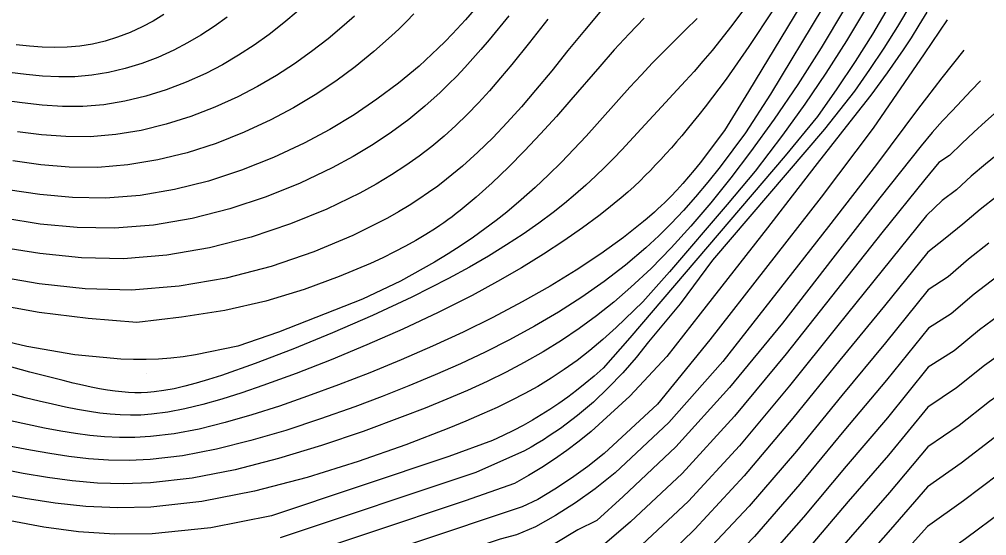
# Model space of a CAD drawing. Extents: x 2356077 to 2359823, y 225951 to 227822.
# Drawn here: x 2357044.1 to 2357126.3, y 227298.9 to 227342.7 of the extents above; entities that cross this region are included whole.
import ezdxf

# ---------------------------------------------------------------- set-up
doc = ezdxf.new("R2010")
doc.units = 0
for name, color, linetype in [('DTM Contours Major', 7, 'Continuous'), ('DTM Contours Minor', 7, 'Continuous'), ('PH Exist DTM Point', 7, 'Continuous')]:
    doc.layers.add(name, color=color, linetype=linetype)

msp = doc.modelspace()

# ---------------------------------------------------------------- linework, layer by layer
at = {"layer": 'DTM Contours Major'}
for points in [[(2357113.227, 227348.485), (2357106.049, 227336.602), (2357104.009, 227333.292), (2357101.939, 227330.549), (2357101.439, 227329.932), (2357100.953, 227329.352), (2357100.476, 227328.804), (2357099.961, 227328.236), (2357099.446, 227327.695), (2357098.926, 227327.174), (2357098.641, 227326.9), (2357098.352, 227326.629), (2357098.058, 227326.36), (2357097.451, 227325.826), (2357097.136, 227325.56), (2357095.418, 227324.196), (2357093.507, 227322.82), (2357091.424, 227321.445), (2357089.19, 227320.08), (2357086.824, 227318.738), (2357084.346, 227317.43), (2357081.81, 227316.18), (2357079.209, 227314.979), (2357076.566, 227313.83), (2357073.904, 227312.737), (2357071.247, 227311.704), (2357068.617, 227310.736), (2357066.226, 227309.904), (2357063.889, 227309.15), (2357061.614, 227308.494), (2357059.412, 227307.955), (2357057.291, 227307.553), (2357055.262, 227307.306), (2357053.934, 227307.235), (2357052.644, 227307.235), (2357051.381, 227307.299), (2357050.136, 227307.417), (2357048.899, 227307.581), (2357047.661, 227307.78), (2357046.265, 227308.036), (2357044.848, 227308.324), (2357043.403, 227308.642)], [(2357093.561, 227343.495), (2357092.121, 227341.788), (2357090.715, 227340.069), (2357089.333, 227338.366), (2357087.967, 227336.71), (2357086.767, 227335.308), (2357085.561, 227333.963), (2357084.334, 227332.675), (2357083.075, 227331.444), (2357081.772, 227330.269), (2357080.41, 227329.149), (2357079.657, 227328.576), (2357078.879, 227328.015), (2357078.069, 227327.466), (2357077.222, 227326.925), (2357076.333, 227326.392), (2357075.396, 227325.863), (2357072.446, 227324.381), (2357069.131, 227322.99), (2357065.522, 227321.761), (2357061.692, 227320.765), (2357057.712, 227320.075), (2357053.65, 227319.731), (2357049.724, 227319.859), (2357045.833, 227320.282), (2357042.025, 227320.937)], [(2357119.828, 227344.005), (2357118.695, 227342.106), (2357117.53, 227340.268), (2357116.319, 227338.456), (2357115.044, 227336.635), (2357112.49, 227333.413), (2357102.976, 227322.272), (2357100.254, 227318.571), (2357097.546, 227315.352), (2357096.511, 227314.028), (2357095.375, 227312.716), (2357094.139, 227311.444), (2357092.87, 227310.244), (2357091.527, 227309.102), (2357090.072, 227308.007), (2357089.605, 227307.684), (2357089.123, 227307.364), (2357088.626, 227307.045), (2357088.112, 227306.728), (2357087.58, 227306.412), (2357087.03, 227306.096), (2357082.906, 227304.271), (2357066.276, 227298.718)], [(2357072.605, 227343.005), (2357071.723, 227342.221), (2357070.364, 227341.082), (2357068.953, 227339.988), (2357067.486, 227338.944), (2357065.958, 227337.955), (2357064.364, 227337.025), (2357062.7, 227336.158), (2357060.742, 227335.267), (2357058.708, 227334.482), (2357056.615, 227333.82), (2357054.482, 227333.301), (2357052.327, 227332.943), (2357050.167, 227332.765), (2357048.091, 227332.772), (2357046.032, 227332.925), (2357043.993, 227333.187)], [(2357127.146, 227334.934), (2357126.164, 227334.053), (2357125.17, 227333.146), (2357124.155, 227332.191), (2357123.107, 227331.161), (2357122.211, 227330.561), (2357120.996, 227329.121), (2357117.354, 227324.595), (2357109.24, 227314.341), (2357104.862, 227309.049), (2357100.417, 227304.166), (2357096.017, 227300.081), (2357093.626, 227297.998), (2357091.728, 227297.054), (2357089.571, 227295.853), (2357087.367, 227294.789), (2357085.252, 227294.206), (2357083.229, 227293.793), (2357063.462, 227287.193), (2357058.215, 227286.37), (2357052.893, 227285.733), (2357047.796, 227286.441), (2357042.769, 227287.195)], [(2357127.807, 227317.96), (2357125.655, 227316.379), (2357123.487, 227314.603), (2357121.295, 227313.194), (2357117.849, 227308.915), (2357114.322, 227304.798), (2357110.703, 227300.487), (2357106.972, 227296.241), (2357103.113, 227292.315), (2357099.161, 227288.052), (2357095.906, 227286.91), (2357092.612, 227285.251), (2357089.229, 227283.895), (2357085.698, 227282.911), (2357078.479, 227281.525), (2357074.186, 227280.188), (2357065.477, 227277.281), (2357060.874, 227276.189), (2357056.005, 227275.647), (2357051.195, 227275.127), (2357044.295, 227276.198), (2357037.532, 227277.478)], [(2357141.269, 227309.107), (2357137.797, 227307.196), (2357134.353, 227305.238), (2357130.964, 227303.189), (2357127.659, 227301.003), (2357124.464, 227298.634), (2357121.229, 227296.301), (2357118.234, 227293.1), (2357115.307, 227289.773), (2357112.306, 227286.505), (2357109.212, 227283.324), (2357105.932, 227280.363), (2357102.955, 227277.027), (2357098.147, 227275.443), (2357093.591, 227273.588), (2357088.784, 227272.122), (2357073.555, 227269.199), (2357069.739, 227268.118), (2357066.045, 227266.885), (2357062.226, 227265.811), (2357058.179, 227265.194), (2357053.964, 227264.88), (2357050.018, 227264.374), (2357042.676, 227265.834)]]:
    msp.add_lwpolyline(points, dxfattribs=at)
at = {"layer": 'DTM Contours Minor'}
for points in [[(2357106.392, 227344.573), (2357104.64, 227342.195), (2357102.958, 227340.085), (2357102.176, 227339.163), (2357101.421, 227338.305), (2357100.691, 227337.499), (2357099.986, 227336.737), (2357098.648, 227335.305), (2357097.276, 227333.811), (2357095.948, 227332.364), (2357095.281, 227331.651), (2357094.6, 227330.941), (2357093.844, 227330.177), (2357093.056, 227329.412), (2357092.23, 227328.646), (2357091.358, 227327.876), (2357090.433, 227327.101), (2357089.448, 227326.321), (2357088.231, 227325.415), (2357086.919, 227324.499), (2357085.505, 227323.574), (2357083.982, 227322.638), (2357082.343, 227321.692), (2357080.583, 227320.736), (2357077.46, 227319.159), (2357074.126, 227317.601), (2357070.712, 227316.109), (2357067.35, 227314.731), (2357064.17, 227313.514), (2357061.303, 227312.508), (2357060.198, 227312.151), (2357059.165, 227311.842), (2357058.196, 227311.583), (2357057.281, 227311.372), (2357056.412, 227311.213), (2357055.579, 227311.104), (2357055.027, 227311.059), (2357054.483, 227311.038), (2357053.941, 227311.039), (2357053.397, 227311.062), (2357052.845, 227311.105), (2357052.281, 227311.168), (2357051.63, 227311.261), (2357050.952, 227311.377), (2357050.242, 227311.516), (2357049.496, 227311.677), (2357048.707, 227311.859), (2357047.872, 227312.061), (2357045.044, 227312.789), (2357041.856, 227313.646)], [(2357116.068, 227343.726), (2357114.367, 227340.889), (2357112.619, 227338.165), (2357110.812, 227335.515), (2357108.933, 227332.903), (2357106.62, 227329.84), (2357104.228, 227327.021), (2357099.336, 227321.292), (2357097.065, 227318.76), (2357094.817, 227316.577), (2357093.683, 227315.561), (2357092.576, 227314.632), (2357091.482, 227313.78), (2357090.388, 227312.993), (2357089.282, 227312.263), (2357088.15, 227311.576), (2357087.05, 227310.962), (2357085.902, 227310.37), (2357084.695, 227309.788), (2357083.416, 227309.21), (2357082.051, 227308.626), (2357080.588, 227308.026), (2357076.95, 227306.619), (2357072.898, 227305.193), (2357068.569, 227303.849), (2357064.103, 227302.689), (2357059.636, 227301.816), (2357055.296, 227301.319), (2357052.496, 227301.262), (2357049.794, 227301.384), (2357047.183, 227301.657), (2357044.644, 227302.045), (2357042.158, 227302.509)], [(2357114.188, 227343.606), (2357112.222, 227340.314), (2357110.231, 227337.2), (2357108.226, 227334.256), (2357106.216, 227331.476), (2357104.529, 227329.262), (2357102.843, 227327.164), (2357101.156, 227325.183), (2357099.464, 227323.324), (2357097.764, 227321.589), (2357096.055, 227319.981), (2357094.61, 227318.732), (2357093.15, 227317.567), (2357091.666, 227316.478), (2357090.152, 227315.457), (2357088.601, 227314.498), (2357087.005, 227313.59), (2357085.458, 227312.778), (2357083.854, 227311.997), (2357082.183, 227311.236), (2357080.433, 227310.486), (2357078.592, 227309.738), (2357076.651, 227308.983), (2357073.328, 227307.753), (2357069.8, 227306.549), (2357066.148, 227305.44), (2357062.455, 227304.495), (2357058.804, 227303.783), (2357055.276, 227303.374), (2357052.979, 227303.295), (2357050.764, 227303.363), (2357048.615, 227303.551), (2357046.52, 227303.832), (2357044.464, 227304.181), (2357042.432, 227304.569)], [(2357067.811, 227343.439), (2357066.601, 227342.421), (2357065.356, 227341.452), (2357064.074, 227340.536), (2357062.75, 227339.675), (2357061.383, 227338.874), (2357059.968, 227338.137), (2357058.316, 227337.388), (2357056.612, 227336.736), (2357054.869, 227336.193), (2357053.098, 227335.769), (2357051.311, 227335.476), (2357049.521, 227335.326), (2357047.798, 227335.321), (2357046.082, 227335.43), (2357044.372, 227335.626), (2357042.668, 227335.878)], [(2357082.757, 227343.529), (2357082.018, 227342.688), (2357081.649, 227342.279), (2357081.278, 227341.878), (2357080.905, 227341.482), (2357080.255, 227340.815), (2357079.7, 227340.266), (2357078.072, 227338.762), (2357076.34, 227337.319), (2357074.501, 227335.94), (2357072.553, 227334.63), (2357070.49, 227333.39), (2357068.311, 227332.224), (2357065.718, 227331.008), (2357063, 227329.924), (2357060.188, 227329.003), (2357057.309, 227328.279), (2357054.394, 227327.785), (2357051.469, 227327.553), (2357048.662, 227327.594), (2357045.889, 227327.852), (2357043.167, 227328.268)], [(2357112.349, 227343.725), (2357107.907, 227336.37), (2357105.78, 227333.1), (2357103.64, 227330.218), (2357102.59, 227328.895), (2357101.555, 227327.656), (2357100.522, 227326.492), (2357099.479, 227325.389), (2357098.415, 227324.338), (2357097.317, 227323.325), (2357095.603, 227321.875), (2357093.795, 227320.485), (2357091.898, 227319.156), (2357089.921, 227317.886), (2357087.868, 227316.674), (2357085.748, 227315.52), (2357083.698, 227314.486), (2357081.594, 227313.496), (2357079.433, 227312.543), (2357077.216, 227311.622), (2357074.942, 227310.727), (2357072.609, 227309.851), (2357069.706, 227308.815), (2357066.755, 227307.84), (2357063.795, 227306.966), (2357060.865, 227306.235), (2357058.004, 227305.687), (2357055.251, 227305.362), (2357053.453, 227305.286), (2357051.712, 227305.315), (2357050.017, 227305.434), (2357048.355, 227305.625), (2357046.717, 227305.873), (2357045.09, 227306.16), (2357043.275, 227306.511)], [(2357117.994, 227343.874), (2357116.569, 227341.474), (2357115.093, 227339.143), (2357113.543, 227336.831), (2357111.898, 227334.49), (2357109.147, 227331.139), (2357095.953, 227315.69), (2357093.696, 227313.131), (2357092.93, 227312.452), (2357092.179, 227311.816), (2357091.435, 227311.22), (2357090.693, 227310.657), (2357089.944, 227310.124), (2357089.183, 227309.614), (2357088.449, 227309.153), (2357087.693, 227308.705), (2357086.907, 227308.267), (2357086.087, 227307.833), (2357085.227, 227307.401), (2357084.321, 227306.966), (2357080.606, 227305.62), (2357065.553, 227300.594), (2357060.41, 227299.563), (2357055.425, 227299.057), (2357052.225, 227299.032), (2357049.17, 227299.238), (2357046.228, 227299.629), (2357043.363, 227300.161)], [(2357108.13, 227343.535), (2357106.079, 227340.425), (2357104.133, 227337.656), (2357102.363, 227335.296), (2357101.829, 227334.617), (2357101.319, 227333.985), (2357100.833, 227333.396), (2357100.368, 227332.844), (2357099.921, 227332.325), (2357099.491, 227331.834), (2357099.037, 227331.323), (2357098.594, 227330.835), (2357098.158, 227330.365), (2357097.722, 227329.909), (2357097.282, 227329.463), (2357096.831, 227329.021), (2357096.327, 227328.546), (2357095.799, 227328.067), (2357095.242, 227327.581), (2357094.65, 227327.086), (2357094.018, 227326.577), (2357093.341, 227326.052), (2357091.941, 227325.02), (2357090.373, 227323.932), (2357088.644, 227322.802), (2357086.763, 227321.643), (2357084.737, 227320.469), (2357082.574, 227319.294), (2357079.705, 227317.844), (2357076.706, 227316.434), (2357073.647, 227315.087), (2357070.599, 227313.824), (2357067.633, 227312.667), (2357064.819, 227311.638), (2357063.026, 227311.024), (2357061.329, 227310.486), (2357059.721, 227310.029), (2357058.197, 227309.659), (2357056.748, 227309.383), (2357055.37, 227309.206), (2357054.466, 227309.144), (2357053.584, 227309.128), (2357052.714, 227309.153), (2357051.849, 227309.216), (2357050.98, 227309.312), (2357050.099, 227309.439), (2357049.091, 227309.612), (2357048.049, 227309.817), (2357046.965, 227310.052), (2357045.831, 227310.317), (2357044.638, 227310.61), (2357043.378, 227310.93)], [(2357077.641, 227343.191), (2357077.015, 227342.554), (2357076.381, 227341.931), (2357075.736, 227341.32), (2357074.233, 227339.983), (2357072.655, 227338.7), (2357070.997, 227337.475), (2357069.254, 227336.313), (2357067.423, 227335.219), (2357065.5, 227334.195), (2357063.222, 227333.137), (2357060.846, 227332.2), (2357058.393, 227331.408), (2357055.888, 227330.788), (2357053.354, 227330.363), (2357050.815, 227330.159), (2357048.376, 227330.183), (2357045.963, 227330.388), (2357043.587, 227330.726)], [(2357121.185, 227343.344), (2357120.514, 227342.229), (2357119.843, 227341.163), (2357119.166, 227340.134), (2357117.815, 227338.193), (2357116.416, 227336.3), (2357114.964, 227334.414), (2357111.876, 227330.484), (2357110.229, 227328.356), (2357107.651, 227325.036), (2357101.938, 227317.726), (2357099.11, 227314.121), (2357095.963, 227310.748), (2357092.683, 227307.737), (2357091.666, 227306.92), (2357090.632, 227306.143), (2357089.573, 227305.4), (2357088.483, 227304.687), (2357087.356, 227303.996), (2357086.185, 227303.323), (2357082, 227301.852), (2357065.392, 227296.306)], [(2357101.678, 227342.801), (2357100.704, 227341.821), (2357098.809, 227339.946), (2357097.896, 227339.022), (2357096.925, 227337.999), (2357095.978, 227336.968), (2357095.047, 227335.929), (2357093.195, 227333.848), (2357092.257, 227332.811), (2357091.225, 227331.702), (2357090.164, 227330.605), (2357089.069, 227329.52), (2357087.933, 227328.451), (2357086.752, 227327.4), (2357085.52, 227326.37), (2357084.613, 227325.655), (2357083.67, 227324.947), (2357082.683, 227324.244), (2357081.644, 227323.542), (2357080.544, 227322.837), (2357079.377, 227322.125), (2357076.489, 227320.501), (2357073.264, 227318.98), (2357066.136, 227316.173), (2357062.698, 227314.994), (2357059.089, 227314.24), (2357058.041, 227314.09), (2357056.996, 227313.975), (2357055.951, 227313.896), (2357054.901, 227313.852), (2357053.841, 227313.844), (2357052.767, 227313.872), (2357048.846, 227314.243), (2357044.785, 227314.958), (2357040.676, 227315.907)], [(2357097.179, 227342.832), (2357095.9, 227341.506), (2357094.647, 227340.136), (2357093.413, 227338.736), (2357090.964, 227335.899), (2357089.731, 227334.491), (2357088.387, 227333.002), (2357087.029, 227331.557), (2357085.663, 227330.17), (2357084.294, 227328.856), (2357082.928, 227327.63), (2357081.57, 227326.507), (2357081.223, 227326.236), (2357080.875, 227325.973), (2357080.527, 227325.716), (2357080.178, 227325.466), (2357079.825, 227325.221), (2357079.47, 227324.981), (2357078.653, 227324.459), (2357077.806, 227323.955), (2357076.92, 227323.463), (2357075.986, 227322.979), (2357074.996, 227322.497), (2357073.94, 227322.012), (2357071.293, 227320.895), (2357068.317, 227319.806), (2357065.061, 227318.817), (2357061.574, 227318.004), (2357057.905, 227317.439), (2357054.114, 227316.986), (2357049.978, 227317.343), (2357045.824, 227317.835), (2357041.713, 227318.572)], [(2357122.909, 227342.683), (2357120.948, 227339.799), (2357116.63, 227333.495), (2357112.211, 227327.624), (2357102.756, 227315.524), (2357098.323, 227310.075), (2357093.8, 227305.873), (2357092.405, 227304.774), (2357091.01, 227303.772), (2357089.598, 227302.847), (2357088.156, 227301.985), (2357086.828, 227301.337), (2357085.729, 227300.98), (2357064.831, 227294.002), (2357059.45, 227292.716), (2357054.098, 227292.417), (2357049.93, 227292.602), (2357045.907, 227293.111), (2357042.025, 227293.863)], [(2357089.015, 227342.738), (2357087.456, 227340.766), (2357085.956, 227338.899), (2357084.999, 227337.751), (2357084.055, 227336.664), (2357083.113, 227335.631), (2357082.162, 227334.648), (2357081.192, 227333.708), (2357080.193, 227332.806), (2357079.17, 227331.947), (2357078.095, 227331.115), (2357076.957, 227330.307), (2357075.744, 227329.516), (2357074.444, 227328.741), (2357073.045, 227327.977), (2357070.249, 227326.627), (2357067.152, 227325.363), (2357063.814, 227324.247), (2357060.298, 227323.342), (2357056.664, 227322.71), (2357052.972, 227322.399), (2357049.411, 227322.481), (2357045.886, 227322.838), (2357042.436, 227323.403)], [(2357085.704, 227343.027), (2357084.015, 227340.981), (2357083.321, 227340.168), (2357082.636, 227339.388), (2357081.955, 227338.638), (2357081.271, 227337.914), (2357080.577, 227337.211), (2357079.869, 227336.527), (2357078.571, 227335.358), (2357077.195, 227334.231), (2357075.731, 227333.145), (2357074.166, 227332.098), (2357072.488, 227331.086), (2357070.685, 227330.11), (2357067.992, 227328.827), (2357065.085, 227327.654), (2357062.011, 227326.637), (2357058.814, 227325.823), (2357055.54, 227325.26), (2357052.233, 227324.995), (2357049.048, 227325.048), (2357045.9, 227325.354), (2357042.815, 227325.842)], [(2357061.771, 227342.91), (2357060.673, 227342.122), (2357059.555, 227341.391), (2357058.415, 227340.719), (2357057.249, 227340.109), (2357055.905, 227339.499), (2357054.53, 227338.976), (2357053.133, 227338.545), (2357051.719, 227338.211), (2357050.294, 227337.98), (2357048.866, 227337.857), (2357047.486, 227337.842), (2357046.103, 227337.912), (2357044.713, 227338.047), (2357043.312, 227338.226)], [(2357056.406, 227343.123), (2357055.496, 227342.58), (2357054.58, 227342.093), (2357053.538, 227341.615), (2357052.486, 227341.21), (2357051.424, 227340.881), (2357050.354, 227340.627), (2357049.277, 227340.45), (2357048.194, 227340.351), (2357047.141, 227340.327), (2357046.076, 227340.363), (2357044.993, 227340.444), (2357043.885, 227340.557)], [(2357124.321, 227340.1), (2357122.458, 227337.747), (2357121.156, 227336.077), (2357120.474, 227335.189), (2357116.893, 227330.411), (2357112.822, 227325.157), (2357103.848, 227313.672), (2357099.272, 227308.52), (2357094.724, 227304.228), (2357093.037, 227302.887), (2357091.36, 227301.695), (2357089.67, 227300.623), (2357087.946, 227299.644), (2357086.347, 227298.968), (2357084.955, 227298.604), (2357064.366, 227291.729), (2357059.035, 227290.589), (2357053.64, 227290.18), (2357049.211, 227290.543), (2357044.86, 227291.133), (2357040.648, 227291.989)], [(2357125.734, 227337.517), (2357124.941, 227336.685), (2357124.139, 227335.837), (2357123.321, 227334.956), (2357122.511, 227334.1), (2357121.646, 227333.13), (2357120.701, 227331.991), (2357117.177, 227327.578), (2357113.211, 227322.443), (2357108.918, 227316.941), (2357104.431, 227311.472), (2357099.88, 227306.431), (2357095.4, 227302.217), (2357093.156, 227300.184), (2357091.559, 227299.402), (2357089.632, 227298.251), (2357087.664, 227297.218), (2357085.821, 227296.591), (2357084.116, 227296.207), (2357063.918, 227289.463), (2357058.63, 227288.484), (2357053.24, 227287.93), (2357048.503, 227288.494), (2357043.816, 227289.163)], [(2357127.371, 227331.41), (2357126.171, 227330.437), (2357124.947, 227329.401), (2357123.687, 227328.269), (2357122.478, 227327.339), (2357121.163, 227326.085), (2357113.626, 227316.749), (2357109.529, 227311.629), (2357105.273, 227306.534), (2357100.943, 227301.832), (2357096.568, 227297.728), (2357094.098, 227295.813), (2357091.893, 227294.691), (2357089.504, 227293.451), (2357087.061, 227292.368), (2357084.653, 227291.815), (2357082.309, 227291.365), (2357072.853, 227288.212), (2357067.942, 227286.572), (2357062.984, 227284.951), (2357057.788, 227284.242), (2357052.558, 227283.61), (2357047.09, 227284.384), (2357041.72, 227285.228)], [(2357127.145, 227327.706), (2357125.703, 227326.58), (2357124.225, 227325.341), (2357122.736, 227324.112), (2357121.255, 227322.955), (2357117.584, 227318.406), (2357113.798, 227313.791), (2357109.814, 227308.868), (2357105.686, 227303.979), (2357101.473, 227299.468), (2357097.108, 227295.171), (2357094.566, 227293.626), (2357092.063, 227292.324), (2357089.435, 227291.053), (2357086.746, 227289.954), (2357084.032, 227289.419), (2357081.361, 227288.907), (2357076.801, 227287.413), (2357067.334, 227284.252), (2357062.471, 227282.776), (2357057.351, 227282.102), (2357052.22, 227281.489), (2357046.384, 227282.327), (2357040.669, 227283.267)], [(2357126.429, 227323.732), (2357124.729, 227322.382), (2357122.991, 227320.883), (2357121.299, 227319.763), (2357117.676, 227315.257), (2357113.969, 227310.804), (2357110.103, 227306.083), (2357106.107, 227301.406), (2357102.011, 227297.089), (2357097.741, 227292.732), (2357095.03, 227291.439), (2357092.238, 227289.961), (2357089.366, 227288.662), (2357086.414, 227287.6), (2357080.406, 227286.447), (2357075.933, 227285.006), (2357066.721, 227281.93), (2357061.946, 227280.588), (2357056.907, 227279.954), (2357051.878, 227279.368), (2357045.681, 227280.273), (2357039.618, 227281.315)], [(2357127.129, 227320.858), (2357125.204, 227319.393), (2357123.249, 227317.744), (2357121.31, 227316.528), (2357117.763, 227312.092), (2357114.143, 227307.804), (2357110.399, 227303.287), (2357106.536, 227298.825), (2357102.558, 227294.704), (2357098.431, 227290.367), (2357095.477, 227289.218), (2357092.421, 227287.603), (2357089.297, 227286.276), (2357086.063, 227285.257), (2357079.445, 227283.987), (2357075.061, 227282.598), (2357066.101, 227279.606), (2357061.413, 227278.391), (2357056.457, 227277.801), (2357051.534, 227277.248), (2357044.983, 227278.227), (2357038.569, 227279.382)], [(2357135.62, 227319.438), (2357133.234, 227318.04), (2357130.849, 227316.591), (2357128.466, 227315.042), (2357126.085, 227313.342), (2357123.707, 227311.442), (2357121.277, 227309.812), (2357117.935, 227305.734), (2357114.507, 227301.79), (2357111.014, 227297.687), (2357107.415, 227293.656), (2357103.673, 227289.926), (2357099.917, 227285.772), (2357096.344, 227284.606), (2357092.808, 227282.903), (2357089.16, 227281.518), (2357085.321, 227280.562), (2357077.507, 227279.062), (2357073.308, 227277.778), (2357064.85, 227274.954), (2357060.332, 227273.985), (2357055.556, 227273.499), (2357050.878, 227273), (2357043.632, 227274.204)], [(2357137.032, 227316.855), (2357134.383, 227315.34), (2357131.739, 227313.773), (2357129.109, 227312.105), (2357126.498, 227310.285), (2357123.912, 227308.263), (2357121.26, 227306.432), (2357118.016, 227302.567), (2357114.698, 227298.782), (2357111.33, 227294.888), (2357107.861, 227291.072), (2357104.236, 227287.535), (2357100.693, 227283.517), (2357096.79, 227282.303), (2357093.008, 227280.558), (2357089.088, 227279.141), (2357084.929, 227278.211), (2357076.529, 227276.598), (2357072.425, 227275.366), (2357064.225, 227272.628), (2357059.799, 227271.788), (2357055.128, 227271.371), (2357050.63, 227270.853), (2357043.037, 227272.283)], [(2357138.444, 227314.273), (2357135.525, 227312.632), (2357132.619, 227310.941), (2357129.738, 227309.151), (2357126.896, 227307.21), (2357124.104, 227305.069), (2357121.246, 227303.053), (2357118.09, 227299.414), (2357111.649, 227292.092), (2357108.307, 227288.487), (2357104.798, 227285.14), (2357101.474, 227281.295), (2357097.238, 227279.995), (2357093.205, 227278.204), (2357089.009, 227276.749), (2357084.518, 227275.856), (2357075.544, 227274.133), (2357071.543, 227272.954), (2357063.643, 227270.317), (2357059.327, 227269.637), (2357054.786, 227269.336), (2357050.589, 227268.647), (2357042.602, 227270.643)], [(2357139.857, 227311.69), (2357136.663, 227309.917), (2357133.49, 227308.096), (2357130.356, 227306.178), (2357127.282, 227304.114), (2357124.288, 227301.858), (2357121.235, 227299.676), (2357118.163, 227296.258), (2357115.099, 227292.773), (2357111.977, 227289.297), (2357108.761, 227285.905), (2357105.366, 227282.753), (2357102.222, 227279.162), (2357097.692, 227277.72), (2357093.4, 227275.898), (2357088.91, 227274.422), (2357074.55, 227271.666), (2357070.641, 227270.536), (2357066.826, 227269.262), (2357062.928, 227268.057), (2357058.736, 227267.409), (2357054.351, 227267.086), (2357050.251, 227266.525), (2357042.557, 227268.157)]]:
    msp.add_lwpolyline(points, dxfattribs=at)
at = {"layer": 'PH Exist DTM Point'}
for p, q in [((2357080.893, 227341.074), (2357080.893, 227341.074)), ((2357099.936, 227327.348), (2357099.936, 227327.348)), ((2357079.333, 227325.418), (2357079.333, 227325.418)), ((2357054.965, 227312.666), (2357054.965, 227312.666)), ((2357089.967, 227308.455), (2357089.967, 227308.455))]:
    msp.add_line(p, q, dxfattribs=at)

doc.saveas('drawing.dxf')
